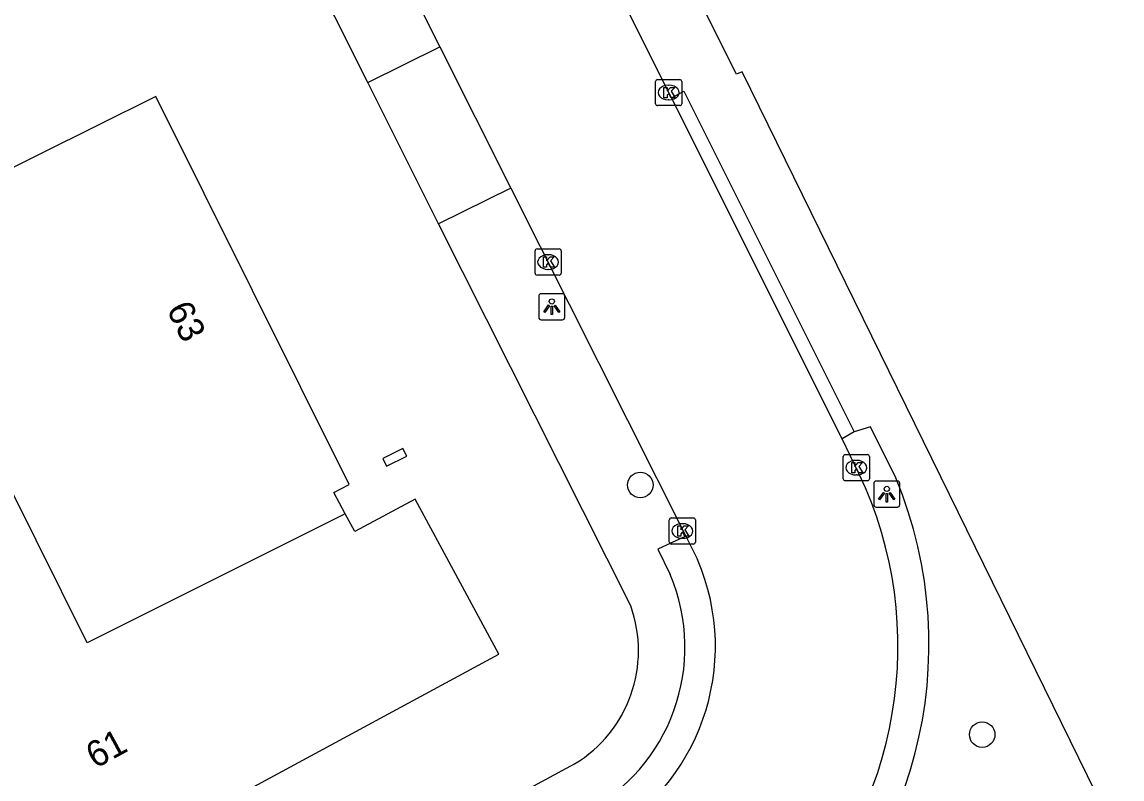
# Model space of a CAD drawing. Extents: x 158461 to 159795, y 387220 to 388672.
# Drawn here: x 158920.02 to 158962.13, y 387581.53 to 387610.5 of the extents above; entities that cross this region are included whole.
import ezdxf

# ---------------------------------------------------------------- set-up
doc = ezdxf.new("R2010")
doc.units = 0
for name, color, linetype in [('IMGEO_Boom', 7, 'Continuous'), ('IMGEO_Kolk', 7, 'Continuous'), ('IMGEO_Lichtpunt', 7, 'Continuous'), ('IMGEO_Pand', 7, 'Continuous'), ('IMGEO_Pand_nummerreeks', 7, 'Continuous'), ('IMGEO_Rijbaan_lokaal_gesloten', 7, 'Continuous'), ('IMGEO_Voetpad_open', 7, 'Continuous')]:
    doc.layers.add(name, color=color, linetype=linetype)

msp = doc.modelspace()

# ---------------------------------------------------------------- linework, layer by layer
at = {"layer": 'IMGEO_Boom'}
for centre in [(158943.69, 387592.777), (158956.778, 387583.224)]:
    msp.add_circle(centre, 0.489, dxfattribs=at)
at = {"layer": 'IMGEO_Kolk'}
for p, q in [((158944.351, 387608.295), (158945.203, 387608.295)), ((158944.276, 387607.369), (158944.276, 387608.221)), ((158944.764, 387608.075), (158944.789, 387608.075)), ((158945.277, 387608.221), (158945.277, 387607.369)), ((158944.787, 387607.515), (158944.762, 387607.515)), ((158945.203, 387607.295), (158944.351, 387607.295)), ((158939.662, 387600.884), (158939.662, 387601.736)), ((158939.737, 387601.81), (158940.589, 387601.81)), ((158940.15, 387601.59), (158940.175, 387601.59)), ((158940.663, 387601.736), (158940.663, 387600.884)), ((158940.589, 387600.81), (158939.737, 387600.81)), ((158940.173, 387601.03), (158940.148, 387601.03)), ((158951.537, 387593.941), (158952.389, 387593.941)), ((158951.462, 387593.015), (158951.462, 387593.867)), ((158951.95, 387593.721), (158951.975, 387593.721)), ((158952.463, 387593.867), (158952.463, 387593.015)), ((158951.973, 387593.161), (158951.948, 387593.161)), ((158952.389, 387592.941), (158951.537, 387592.941)), ((158944.802, 387590.591), (158944.802, 387591.443)), ((158944.877, 387591.517), (158945.729, 387591.517)), ((158945.803, 387591.443), (158945.803, 387590.591)), ((158945.29, 387591.297), (158945.315, 387591.297)), ((158945.313, 387590.737), (158945.288, 387590.737)), ((158945.729, 387590.517), (158944.877, 387590.517))]:
    msp.add_line(p, q, dxfattribs=at)
for points in [[(158944.351, 387608.295), (158945.203, 387608.295)], [(158944.276, 387607.369), (158944.276, 387608.221)], [(158944.597, 387607.995), (158944.72, 387607.995), (158944.72, 387607.844), (158944.85, 387607.995), (158945.014, 387607.995), (158944.868, 387607.844), (158945.021, 387607.595), (158944.869, 387607.595), (158944.784, 387607.759), (158944.72, 387607.692), (158944.72, 387607.595), (158944.597, 387607.595), (158944.597, 387607.995)], [(158945.277, 387608.221), (158945.277, 387607.369)], [(158945.203, 387607.295), (158944.351, 387607.295)], [(158939.662, 387600.884), (158939.662, 387601.736)], [(158939.737, 387601.81), (158940.589, 387601.81)], [(158939.983, 387601.51), (158940.106, 387601.51), (158940.106, 387601.359), (158940.236, 387601.51), (158940.4, 387601.51), (158940.254, 387601.359), (158940.407, 387601.11), (158940.255, 387601.11), (158940.17, 387601.274), (158940.106, 387601.207), (158940.106, 387601.11), (158939.983, 387601.11), (158939.983, 387601.51)], [(158940.663, 387601.736), (158940.663, 387600.884)], [(158940.589, 387600.81), (158939.737, 387600.81)], [(158951.537, 387593.941), (158952.389, 387593.941)], [(158951.462, 387593.015), (158951.462, 387593.867)], [(158951.783, 387593.641), (158951.906, 387593.641), (158951.906, 387593.49), (158952.036, 387593.641), (158952.2, 387593.641), (158952.054, 387593.49), (158952.207, 387593.241), (158952.055, 387593.241), (158951.97, 387593.405), (158951.906, 387593.338), (158951.906, 387593.241), (158951.783, 387593.241), (158951.783, 387593.641)], [(158952.463, 387593.867), (158952.463, 387593.015)], [(158952.389, 387592.941), (158951.537, 387592.941)], [(158944.802, 387590.591), (158944.802, 387591.443)], [(158944.877, 387591.517), (158945.729, 387591.517)], [(158945.803, 387591.443), (158945.803, 387590.591)], [(158945.123, 387591.217), (158945.246, 387591.217), (158945.246, 387591.066), (158945.376, 387591.217), (158945.54, 387591.217), (158945.394, 387591.066), (158945.547, 387590.817), (158945.395, 387590.817), (158945.31, 387590.981), (158945.246, 387590.914), (158945.246, 387590.817), (158945.123, 387590.817), (158945.123, 387591.217)], [(158945.729, 387590.517), (158944.877, 387590.517)]]:
    msp.add_lwpolyline(points, dxfattribs=at)
for centre, start, end in [((158944.353, 387608.219), 91.552, 178.448), ((158944.353, 387608.219), 91.552, 178.448), ((158945.201, 387608.219), 1.552, 88.448), ((158945.201, 387608.219), 1.552, 88.448), ((158944.353, 387607.371), 181.552, 268.448), ((158944.353, 387607.371), 181.552, 268.448), ((158945.201, 387607.371), 271.552, 358.448), ((158945.201, 387607.371), 271.552, 358.448), ((158939.739, 387601.734), 91.552, 178.448), ((158939.739, 387601.734), 91.552, 178.448), ((158940.587, 387601.734), 1.552, 88.448), ((158940.587, 387601.734), 1.552, 88.448), ((158939.739, 387600.886), 181.552, 268.448), ((158939.739, 387600.886), 181.552, 268.448), ((158940.587, 387600.886), 271.552, 358.448), ((158940.587, 387600.886), 271.552, 358.448), ((158951.539, 387593.865), 91.552, 178.448), ((158951.539, 387593.865), 91.552, 178.448), ((158952.387, 387593.865), 1.552, 88.448), ((158952.387, 387593.865), 1.552, 88.448), ((158951.539, 387593.017), 181.552, 268.448), ((158951.539, 387593.017), 181.552, 268.448), ((158952.387, 387593.017), 271.552, 358.448), ((158952.387, 387593.017), 271.552, 358.448), ((158944.879, 387591.441), 91.552, 178.448), ((158944.879, 387591.441), 91.552, 178.448), ((158945.727, 387591.441), 1.552, 88.448), ((158945.727, 387591.441), 1.552, 88.448), ((158944.879, 387590.593), 181.552, 268.448), ((158944.879, 387590.593), 181.552, 268.448), ((158945.727, 387590.593), 271.552, 358.448), ((158945.727, 387590.593), 271.552, 358.448)]:
    msp.add_arc(centre, 0.0765, start, end, dxfattribs=at)
for centre, major_axis, ratio, start_param, end_param in [((158944.763, 387607.795), (-0.387, 0.002), 0.722429, 4.712389, 7.853982), ((158944.788, 387607.795), (-0.39, 0.002), 0.717154, 1.570796, 4.712389), ((158940.149, 387601.31), (-0.387, 0.002), 0.722429, 4.712389, 7.853982), ((158940.174, 387601.31), (-0.39, 0.002), 0.717154, 1.570796, 4.712389), ((158951.949, 387593.441), (-0.387, 0.002), 0.722429, 4.712389, 7.853982), ((158951.974, 387593.441), (-0.39, 0.002), 0.717154, 1.570796, 4.712389), ((158945.289, 387591.017), (-0.387, 0.002), 0.722429, 4.712389, 7.853982), ((158945.314, 387591.017), (-0.39, 0.002), 0.717154, 1.570796, 4.712389)]:
    msp.add_ellipse(centre, major_axis=major_axis, ratio=ratio, start_param=start_param, end_param=end_param, dxfattribs=at)
at = {"layer": 'IMGEO_Lichtpunt'}
for p, q in [((158939.805, 387600.002), (158939.805, 387599.195)), ((158939.805, 387600.002), (158939.805, 387599.195)), ((158940.707, 387600.097), (158939.899, 387600.097)), ((158940.707, 387600.097), (158939.899, 387600.097)), ((158940.801, 387599.195), (158940.801, 387600.002)), ((158940.801, 387599.195), (158940.801, 387600.002)), ((158939.899, 387599.101), (158940.707, 387599.101)), ((158939.899, 387599.101), (158940.707, 387599.101)), ((158952.628, 387592.831), (158952.628, 387592.024)), ((158952.628, 387592.831), (158952.628, 387592.024)), ((158953.53, 387592.926), (158952.722, 387592.926)), ((158953.53, 387592.926), (158952.722, 387592.926)), ((158953.624, 387592.024), (158953.624, 387592.831)), ((158953.624, 387592.024), (158953.624, 387592.831)), ((158952.722, 387591.93), (158953.53, 387591.93)), ((158952.722, 387591.93), (158953.53, 387591.93))]:
    msp.add_line(p, q, dxfattribs=at)
for points in [[(158940.179, 387599.666), (158940.218, 387599.638), (158940.03, 387599.376), (158939.992, 387599.403), (158940.179, 387599.666)], [(158940.281, 387599.618), (158940.328, 387599.618), (158940.328, 387599.296), (158940.281, 387599.296), (158940.281, 387599.618)], [(158940.391, 387599.638), (158940.429, 387599.665), (158940.616, 387599.403), (158940.577, 387599.375), (158940.391, 387599.638)], [(158953.002, 387592.495), (158953.041, 387592.467), (158952.853, 387592.205), (158952.815, 387592.232), (158953.002, 387592.495)], [(158953.104, 387592.447), (158953.151, 387592.447), (158953.151, 387592.125), (158953.104, 387592.125), (158953.104, 387592.447)], [(158953.214, 387592.467), (158953.252, 387592.494), (158953.439, 387592.232), (158953.4, 387592.204), (158953.214, 387592.467)]]:
    msp.add_lwpolyline(points, dxfattribs=at)
for centre in [(158940.304, 387599.8), (158953.127, 387592.629)]:
    msp.add_circle(centre, 0.0994, dxfattribs=at)
for centre, start, end in [((158939.899, 387600.002), 90, 180), ((158939.899, 387600.002), 90, 180), ((158940.707, 387600.002), 0, 90), ((158940.707, 387600.002), 0, 90), ((158939.899, 387599.195), 180, 270), ((158939.899, 387599.195), 180, 270), ((158940.707, 387599.195), 270, 0), ((158940.707, 387599.195), 270, 360), ((158952.722, 387592.831), 90, 180), ((158952.722, 387592.831), 90, 180), ((158953.53, 387592.831), 0, 90), ((158953.53, 387592.831), 0, 90), ((158952.722, 387592.024), 180, 270), ((158952.722, 387592.024), 180, 270), ((158953.53, 387592.024), 270, 0), ((158953.53, 387592.024), 270, 360)]:
    msp.add_arc(centre, 0.0946, start, end, dxfattribs=at)
at = {"layer": 'IMGEO_Pand'}
for points in [[(158932.392, 387591.679), (158931.956, 387592.496), (158932.54, 387592.792), (158925.152, 387607.644), (158920.674, 387605.42), (158914.699, 387602.452)], [(158914.699, 387602.452), (158910.485, 387600.359), (158915.311, 387590.485), (158915.891, 387590.799), (158918.705, 387584.828), (158912.764, 387581.761), (158912.483, 387582.336), (158909.259, 387580.614), (158911.073, 387577.264), (158913.453, 387572.866), (158924.16, 387578.666), (158923.703, 387579.511), (158925.617, 387580.555), (158926.073, 387579.71), (158938.278, 387586.305), (158935.078, 387592.236), (158932.757, 387590.996), (158932.392, 387591.679)], [(158932.392, 387591.679), (158922.517, 387586.736), (158914.699, 387602.452)], [(158934.753, 387593.88), (158934.607, 387594.174), (158933.829, 387593.796), (158933.975, 387593.502), (158934.753, 387593.88)]]:
    msp.add_lwpolyline(points, dxfattribs=at)
at = {"layer": 'IMGEO_Rijbaan_lokaal_gesloten'}
for points in [[(158944.884, 387607.596), (158927.789, 387641.751), (158919.992, 387657.088), (158917.009, 387662.578), (158914.339, 387667.291), (158911.457, 387672.114), (158905.886, 387680.514)], [(158924.613, 387632.28), (158936.019, 387609.551)], [(158936.019, 387609.551), (158938.739, 387604.133)], [(158951.418, 387594.547), (158944.884, 387607.596)], [(158938.739, 387604.133), (158945.43, 387590.82)], [(158952.06, 387593.215), (158951.418, 387594.547)], [(158945.43, 387590.82), (158945.878, 387589.923)]]:
    msp.add_lwpolyline(points, dxfattribs=at)
for centre, radius, start, end in [((158938.192, 387586.604), 15.363, 315.2303, 25.487), ((158938.183, 387586.599), 8.382, 297.7816, 23.3629)]:
    msp.add_arc(centre, radius, start, end, dxfattribs=at)
at = {"layer": 'IMGEO_Voetpad_open'}
for points in [[(158933.26, 387608.176), (158921.856, 387630.891)], [(158949.423, 387571.741), (158957.461, 387576.099), (158957.303, 387576.367), (158962.13, 387578.938), (158947.594, 387608.591), (158947.378, 387608.501), (158945.355, 387612.535)], [(158933.26, 387608.176), (158936.019, 387609.551)], [(158935.963, 387602.773), (158933.26, 387608.176)], [(158944.884, 387607.596), (158945.355, 387607.843), (158951.877, 387594.81)], [(158938.739, 387604.133), (158935.963, 387602.773)], [(158943.323, 387588.149), (158935.963, 387602.773)], [(158951.877, 387594.81), (158951.418, 387594.547)], [(158953.469, 387593.046), (158952.504, 387595.008), (158951.877, 387594.81)], [(158945.43, 387590.82), (158944.366, 387590.317), (158944.833, 387589.356)], [(158916.03, 387568.516), (158941.178, 387582.1)]]:
    msp.add_lwpolyline(points, dxfattribs=at)
for centre, radius, start, end in [((158938.075, 387586.665), 16.665, 308.3663, 22.5141), ((158938.27, 387586.568), 7.131, 297.2436, 23.0151), ((158938.553, 387586.436), 5.068, 301.1936, 19.757)]:
    msp.add_arc(centre, radius, start, end, dxfattribs=at)

# ---------------------------------------------------------------- texts
at = {"layer": 'IMGEO_Pand_nummerreeks'}
for s, rotation, p in [('63', 296.4475, (158925.541, 387599.496)), ('61', 28.6078, (158922.827, 387581.904))]:
    msp.add_text(s, height=1, rotation=rotation, dxfattribs=at).set_placement(p)

doc.saveas('drawing.dxf')
